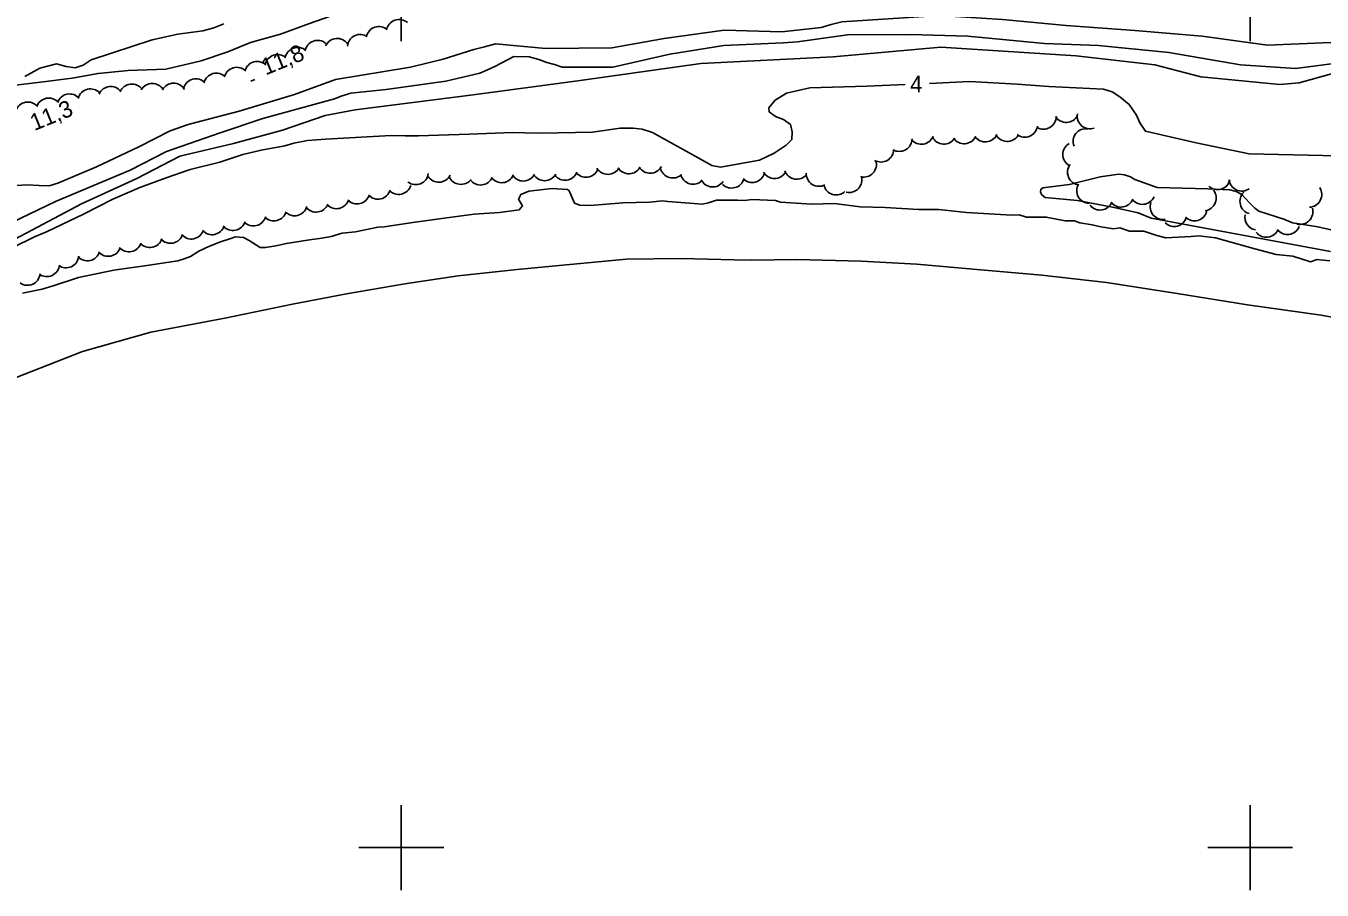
# Model space of a CAD drawing. Extents: x 362852 to 366875, y 5563573 to 5566479.
# Drawn here: x 365511.6 to 365816.9, y 5564790 to 5564993.6 of the extents above; entities that cross this region are included whole.
import ezdxf

# ---------------------------------------------------------------- set-up
doc = ezdxf.new("R2010")
doc.units = 0
for name, color, linetype in [('Niveau 1', 7, 'Continuous'), ('Niveau 2', 7, 'Continuous'), ('Niveau 22', 7, 'Continuous'), ('Niveau 3', 7, 'Continuous'), ('Niveau 4', 7, 'Continuous'), ('Niveau 44', 7, 'Continuous'), ('Niveau 61', 7, 'Continuous')]:
    doc.layers.add(name, color=color, linetype=linetype)

msp = doc.modelspace()

# ---------------------------------------------------------------- linework, layer by layer
at = {"layer": 'Niveau 1'}
for points in [[(365819.02, 5564989.72), (365804.11, 5564989.07), (365788.69, 5564991.18), (365772.84, 5564992.5), (365756.68, 5564993.69), (365741.67, 5564995.11), (365726.84, 5564996.1), (365703.83, 5564994.6), (365701.25, 5564993.91), (365698.93, 5564993.21), (365689.63, 5564992.24), (365676.04, 5564992.62), (365661.92, 5564990.67), (365649.64, 5564988.48), (365634.06, 5564988.29), (365622.17, 5564989.37), (365619.59, 5564988.69), (365617.12, 5564988.04), (365609.84, 5564985.8), (365602.17, 5564983.89)], [(365511.31, 5564981.71), (365514.86, 5564983.67), (365518.8, 5564984.67), (365521.03, 5564984.09), (365523.17, 5564983.73), (365525.02, 5564984.36), (365526.97, 5564985.66), (365541.33, 5564990.33), (365547.36, 5564991.69), (365553.25, 5564992.49), (365555.82, 5564993.18), (365558.16, 5564994.14)], [(365602.17, 5564983.89), (365584.48, 5564980.96), (365574.84, 5564977.49), (365561.81, 5564973.5), (365549.78, 5564970.42), (365545.55, 5564968.93), (365538.15, 5564965.14), (365528.17, 5564960.41), (365519.07, 5564956.54), (365517.06, 5564955.97), (365514.69, 5564955.99), (365511.77, 5564956.15), (365505.96, 5564955.76), (365501.78, 5564955.65), (365498.55, 5564955.71)]]:
    msp.add_lwpolyline(points, dxfattribs=at)
at = {"layer": 'Niveau 2'}
for points in [[(365824.58, 5564985.41), (365810.65, 5564983.55), (365797.69, 5564984.45), (365780.8, 5564987.35), (365764.29, 5564989.03), (365751.51, 5564989.51), (365733.5, 5564991.2), (365719.89, 5564991.58), (365705.11, 5564991.48), (365693.32, 5564989.87), (365689.94, 5564989.6), (365676, 5564988.98), (365663.25, 5564986.97), (365649.81, 5564983.93), (365637.87, 5564983.88), (365636.11, 5564984.53), (365634.29, 5564985.03), (365632.37, 5564985.73), (365630.14, 5564986.31), (365626.48, 5564986.43), (365622.19, 5564984.16), (365620.31, 5564983.27), (365618.5, 5564982.52), (365610.46, 5564980.58), (365596.43, 5564978.67), (365588.09, 5564977.74), (365586.09, 5564977.16), (365584.28, 5564976.42)], [(365819.17, 5564982.32), (365811.57, 5564980.19), (365806.98, 5564979.8), (365788.38, 5564981.64), (365777.51, 5564984.41), (365759.04, 5564986.54), (365727.11, 5564988.64), (365701.74, 5564986.32), (365670.58, 5564984.73), (365642.15, 5564980.77), (365616.97, 5564977.41), (365589.14, 5564973.82), (365582.06, 5564972.53), (365572.02, 5564969.03)], [(365718.69, 5564979.82), (365709.69, 5564979.42), (365696.24, 5564979.01), (365690.76, 5564977.76), (365688.05, 5564976.14), (365686.57, 5564974.28), (365686.71, 5564973.34), (365688.13, 5564972.3), (365690.05, 5564971.59), (365691.67, 5564970.38), (365692.12, 5564968.69), (365691.99, 5564966.89), (365690.69, 5564965.48), (365687.82, 5564963.67), (365684.38, 5564962.01), (365675.19, 5564960.36), (365673.15, 5564960.76), (365669.91, 5564962.56), (365659.2, 5564968.53), (365656.77, 5564969.28), (365654.66, 5564969.54), (365651.55, 5564969.51), (365645.06, 5564968.59), (365632.92, 5564968.34), (365629.14, 5564968.41), (365626.24, 5564968.47), (365616.01, 5564968.14), (365604.06, 5564967.72), (365600.95, 5564967.69), (365597.64, 5564967.83)], [(365820.55, 5564963.01), (365799.75, 5564963.46), (365787.29, 5564966.08), (365775.31, 5564968.78), (365774, 5564970.74), (365773.25, 5564972.56), (365771.46, 5564975.08), (365769.32, 5564976.94), (365767.48, 5564978.06), (365765.46, 5564978.73), (365752.6, 5564979.32), (365745.12, 5564979.87), (365733.87, 5564980.49), (365724.47, 5564980.07)], [(365584.28, 5564976.42), (365567.37, 5564971.83), (365557.31, 5564968.44), (365544.69, 5564964), (365536.16, 5564959.62)], [(365572.02, 5564969.03), (365560.47, 5564965.9), (365547.84, 5564962.95), (365537.67, 5564957.64), (365524.67, 5564951.67), (365512.99, 5564945.5), (365500.68, 5564939.06), (365496.3, 5564937.26), (365494.63, 5564937.07), (365493.41, 5564937.32), (365491.89, 5564937.07), (365489.84, 5564934.48), (365488.74, 5564933.52), (365487.37, 5564932.59), (365485.71, 5564931.78), (365479.73, 5564929.19), (365478.16, 5564926.8)], [(365597.64, 5564967.83), (365582.14, 5564966.96), (365577.92, 5564966.59), (365574.66, 5564966), (365572.54, 5564965.38), (365566.97, 5564964.34), (365562.65, 5564963.31), (365557.26, 5564961.54), (365550.24, 5564959.77), (365544.61, 5564957.83), (365538.43, 5564955.54), (365532.01, 5564952.77), (365525.1, 5564949.24), (365516.45, 5564945.06), (365513.57, 5564943.88), (365502.85, 5564938.66)], [(365536.16, 5564959.62), (365518.52, 5564952.24), (365506.27, 5564946.32)], [(365818.91, 5564940.46), (365776.67, 5564948.34), (365773.6, 5564949.58), (365767.55, 5564950.9), (365759.3, 5564952.44), (365751.73, 5564953.21), (365751.41, 5564953.39), (365750.82, 5564953.9), (365750.58, 5564954.49), (365750.65, 5564955.08), (365751.17, 5564955.48), (365757.47, 5564956.26), (365764.68, 5564958.03), (365769.03, 5564958.7), (365770.41, 5564958.52), (365771.8, 5564958.03), (365772.85, 5564957.46), (365778.08, 5564955.54), (365790.03, 5564955.21), (365795.22, 5564955.03), (365796.72, 5564954.58), (365798.01, 5564953.87), (365798.78, 5564953.06), (365799.89, 5564951.89), (365801.07, 5564950.69), (365802.01, 5564949.94), (365807.96, 5564948.08), (365810, 5564947.23), (365815.94, 5564946.3), (365823.46, 5564944.58)], [(365510.76, 5564930.63), (365515.37, 5564931.59), (365517.98, 5564932.41), (365523.93, 5564934.36), (365532.3, 5564936.05), (365540.57, 5564937.25), (365547.34, 5564938.29), (365548.85, 5564938.72), (365550.37, 5564939.28), (365552.3, 5564940.52), (365554.82, 5564941.68), (365557.39, 5564942.73), (365559.6, 5564943.45), (365560.98, 5564943.9), (365562.86, 5564943.73), (365564.14, 5564943.07), (365566.76, 5564941.39), (365568.01, 5564941.41), (365570.48, 5564941.8), (365572.93, 5564942.37), (365578.39, 5564943.24), (365581.3, 5564943.62), (365583.46, 5564944), (365586.08, 5564944.77), (365589.19, 5564945.11), (365594.51, 5564946.17), (365595.97, 5564946.27), (365602.74, 5564947.31), (365610.08, 5564948.32), (365617.16, 5564949.23), (365623.18, 5564949.64), (365627.8, 5564950.29), (365628.54, 5564951.22), (365627.59, 5564952.77), (365628.13, 5564953.87), (365630.04, 5564954.71), (365635.56, 5564955.29), (365639.15, 5564955.08), (365639.59, 5564954.76), (365639.88, 5564954.07), (365640.8, 5564951.82), (365642.04, 5564951.39), (365644.51, 5564951.34), (365652.21, 5564951.94), (365658.47, 5564952.07), (365661.53, 5564952.39), (365662.79, 5564952.22), (365667.88, 5564951.87), (365670.92, 5564951.62), (365672.37, 5564951.9), (365674.23, 5564952.54), (365679.19, 5564952.52), (365680.95, 5564952.49), (365682.6, 5564952.73), (365688.16, 5564952.45), (365689.38, 5564952.08), (365696.71, 5564951.59), (365702.1, 5564951.74), (365708.09, 5564951.01), (365713.99, 5564950.81), (365721.88, 5564950.36), (365726.68, 5564950.39), (365733.19, 5564949.63), (365743.84, 5564949), (365745.61, 5564949.1), (365747.28, 5564948.53), (365751.96, 5564948.58), (365756.39, 5564947.71), (365758.64, 5564947.7), (365759.85, 5564947.19), (365762.8, 5564946.72), (365764.8, 5564946.28)], [(365764.8, 5564946.28), (365767.8, 5564945.83), (365769.29, 5564946), (365771.53, 5564945.29), (365774.92, 5564945.25), (365778.04, 5564944.22), (365780.15, 5564943.65), (365786.07, 5564944.01), (365787.95, 5564944.16), (365791.84, 5564943.69), (365793.77, 5564943.11), (365801.1, 5564941.12), (365806.09, 5564939.79), (365810.01, 5564939.39), (365814.19, 5564938.05), (365815.79, 5564938.58), (365818.8, 5564938.25)]]:
    msp.add_lwpolyline(points, dxfattribs=at)
at = {"layer": 'Niveau 22'}
msp.add_lwpolyline([(365597.99, 5565002.24), (365596.63, 5565001.67), (365586.49, 5564997.05), (365578.39, 5564994.16), (365571.56, 5564991.64), (365564.46, 5564989.71), (365559.15, 5564987.49), (365552.86, 5564985.37), (365544.55, 5564983.45), (365535.62, 5564983.13), (365528.57, 5564982.43), (365522.46, 5564981.32), (365515.04, 5564980.36), (365503.82, 5564978.99), (365491.35, 5564979.01), (365485.14, 5564979.75), (365478.39, 5564979.36), (365473.27, 5564978.5), (365469.54, 5564977.28), (365467.98, 5564976.83), (365457.7, 5564973.72), (365449.8, 5564971.77)], dxfattribs=at)
at = {"layer": 'Niveau 3'}
msp.add_line((365564.53, 5564980.57), (365565.49, 5564980.96), dxfattribs=at)
at = {"layer": 'Niveau 4'}
for points in [[(365587.06, 5564930.5), (365600.82, 5564932.83), (365613.44, 5564934.76), (365627.32, 5564936.21), (365639.75, 5564937.37), (365653.08, 5564938.65), (365666.04, 5564938.84), (365678.39, 5564938.53), (365682.62, 5564938.45), (365693.21, 5564938.6), (365708.31, 5564938.17), (365721.44, 5564937.48), (365734.77, 5564936.32), (365750.9, 5564934.92), (365766.18, 5564933.12), (365782.79, 5564930.54), (365799.37, 5564927.89), (365816.74, 5564925.44), (365833.07, 5564922.49)], [(365501.15, 5564907.64), (365512.87, 5564912.21), (365524.91, 5564916.91), (365540.96, 5564921.44), (365558.41, 5564924.73), (365574.35, 5564928.03), (365587.06, 5564930.5)]]:
    msp.add_lwpolyline(points, dxfattribs=at)
at = {"layer": 'Niveau 44'}
for centre, start, end in [((365599.47, 5564992.12), 49.0964, 169.0744), ((365590.32, 5564988.61), 55.9599, 175.9378), ((365594.75, 5564990.49), 49.0964, 169.0744), ((365575.59, 5564985.55), 49.4181, 169.3961), ((365580.3, 5564987.21), 49.4181, 169.3961), ((365584.92, 5564987.66), 35.7256, 155.7035), ((365566.06, 5564982.23), 45.9728, 165.9508), ((365570.87, 5564983.89), 49.4181, 169.3961), ((365556.45, 5564979.48), 45.9728, 165.9508), ((365561.25, 5564980.86), 45.9728, 165.9508), ((365531.55, 5564976.34), 36.4972, 156.4751), ((365536.52, 5564976.91), 36.4972, 156.4751), ((365541.36, 5564977.06), 30.6914, 150.6694), ((365546.36, 5564977.12), 30.6914, 150.6694), ((365551.6, 5564978.14), 44.9469, 164.9248), ((365516.94, 5564973.62), 40.9299, 160.9078), ((365521.85, 5564974.58), 41.1039, 161.0819), ((365526.78, 5564975.78), 43.9413, 163.9193), ((365512.03, 5564972.68), 40.9299, 160.9078), ((365762.23, 5564972.39), 169.4985, 289.4764), ((365746.89, 5564970.4), 232.8728, 352.8508), ((365751.33, 5564972.29), 239.2289, 359.2069), ((365756.66, 5564973.87), 212.35, 332.328), ((365717.33, 5564967.04), 240.0627, 0.0407), ((365722.52, 5564968.73), 219.4609, 339.4389), ((365727.82, 5564968.76), 207.2733, 327.2512), ((365732.61, 5564968.85), 214.9269, 334.9049), ((365737.59, 5564969.28), 214.9269, 334.9049), ((365742.77, 5564969.4), 207.8336, 327.8115), ((365761.29, 5564966.4), 81.4787, 201.4567), ((365713.01, 5564964.53), 240.0627, 0.0407), ((365758.86, 5564963.29), 119.5399, 239.5178), ((365708.95, 5564960.99), 256.6065, 16.5845), ((365759.97, 5564959.14), 143.0769, 263.0549), ((365603.4, 5564959.21), 232.4015, 352.3794), ((365608.84, 5564959.79), 212.6895, 332.6675), ((365614.07, 5564959.27), 202.4158, 322.3938), ((365618.68, 5564959.13), 216.1099, 336.0878), ((365623.65, 5564959.67), 216.1099, 336.0878), ((365628.76, 5564960.06), 211.0247, 331.0026), ((365633.76, 5564960.15), 211.0247, 331.0026), ((365638.57, 5564960.25), 218.1433, 338.1212), ((365643.52, 5564960.95), 218.1433, 338.1212), ((365648.65, 5564961.64), 211.59, 331.5679), ((365653.65, 5564961.77), 211.59, 331.5679), ((365658.64, 5564961.91), 211.59, 331.5679), ((365663.99, 5564960.78), 192.8454, 312.8234), ((365668.77, 5564959.3), 192.8454, 312.8234), ((365682.66, 5564959.71), 225.1964, 345.1743), ((365687.92, 5564960.66), 210.6341, 330.6121), ((365693.17, 5564960.5), 200.2568, 320.2347), ((365698.41, 5564958.82), 177.5867, 297.5646), ((365705.51, 5564957.36), 256.6065, 16.5845), ((365594.49, 5564955.79), 222.9341, 342.9121), ((365599.36, 5564956.91), 222.9341, 342.9121), ((365673.36, 5564958.66), 205.885, 325.8629), ((365677.83, 5564958.4), 225.1964, 345.1743), ((365702.47, 5564956.79), 193.4975, 313.4754), ((365762.12, 5564954.79), 148.4452, 268.4232), ((365788.98, 5564953.05), 278.1151, 38.093), ((365792.29, 5564958.04), 226.4109, 346.3888), ((365798.01, 5564957.69), 185.9493, 305.9273), ((365813.86, 5564953.9), 272.4138, 32.3918), ((365579.94, 5564952.74), 218.1054, 338.0833), ((365584.74, 5564953.55), 222.9341, 342.9121), ((365589.61, 5564954.67), 222.9341, 342.9121), ((365764.64, 5564953.22), 218.1421, 338.12), ((365769.59, 5564953.92), 218.1421, 338.12), ((365774.61, 5564954.57), 215.7319, 335.7099), ((365779.45, 5564951), 160.3819, 280.3598), ((365800.59, 5564952.27), 134.571, 254.5489), ((365565.16, 5564949.48), 223.8801, 343.858), ((365570.01, 5564950.68), 223.8801, 343.858), ((365574.87, 5564951.87), 223.8801, 343.858), ((365782.06, 5564949.35), 225.3647, 345.3426), ((365786.88, 5564950.68), 225.3647, 345.3426), ((365801.74, 5564948.49), 168.0083, 260.3899), ((365811.78, 5564949.84), 255.4505, 15.4285), ((365550.54, 5564946.4), 221.7415, 341.7195), ((365555.43, 5564947.42), 221.7415, 341.7195), ((365560.33, 5564948.43), 221.7415, 341.7195), ((365803.81, 5564946.81), 217.616, 337.5939), ((365808.77, 5564947.47), 217.616, 337.5939), ((365535.83, 5564943.38), 222.1075, 342.0854), ((365540.74, 5564944.39), 221.5949, 341.5728), ((365545.64, 5564945.4), 221.5949, 341.5728), ((365526.06, 5564941.28), 222.1075, 342.0854), ((365530.94, 5564942.33), 222.1075, 342.0854), ((365516.48, 5564937.56), 234.4358, 354.4138), ((365521.03, 5564939.62), 234.4358, 354.4138), ((365511.92, 5564935.49), 234.4358, 354.4138)]:
    msp.add_arc(centre, 3, start, end, dxfattribs=at)
at = {"layer": 'Niveau 61'}
for p, q in [((365600, 5565010), (365600, 5564990)), ((365800, 5565010), (365800, 5564990)), ((365600, 5564810), (365600, 5564790)), ((365800, 5564810), (365800, 5564790)), ((365590, 5564800), (365610, 5564800)), ((365790, 5564800), (365810, 5564800))]:
    msp.add_line(p, q, dxfattribs=at)

# ---------------------------------------------------------------- texts
at = {"layer": 'Niveau 2'}
msp.add_text('4', height=3.93, rotation=0.5339, dxfattribs=at).set_placement((365719.88, 5564977.91))
at = {"layer": 'Niveau 3'}
for s, p in [('11,8 ', (365568.04, 5564981.93)), ('11,3 ', (365513.54, 5564968.83))]:
    msp.add_text(s, height=3.93, rotation=22.09, dxfattribs=at).set_placement(p)

doc.saveas('drawing.dxf')
